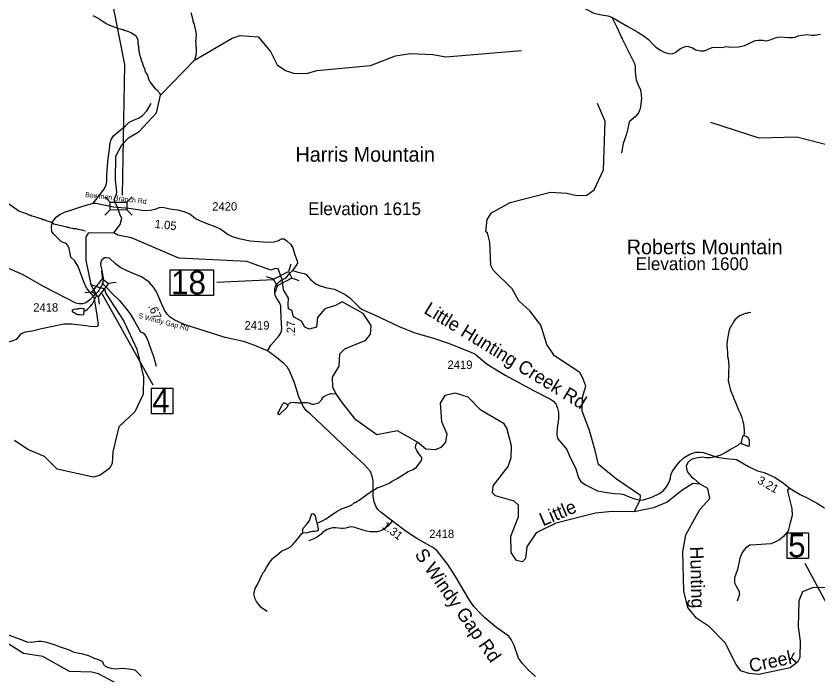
# Model space of a CAD drawing. Extents: x 1248224 to 1454986, y 825081 to 985870.
# Drawn here: x 1416727 to 1428677, y 859142 to 868955 of the extents above; entities that cross this region are included whole.
import ezdxf

# ---------------------------------------------------------------- set-up
doc = ezdxf.new("R2010")
doc.units = 0
for name, color, linetype in [('Exist Geographical Mountain Summit Elevation Number Label', 7, 'Continuous'), ('Exist Geographical Mountain Summit Label', 7, 'Continuous'), ('Exist Hydrographic Creek Single Shore', 7, 'Continuous'), ('Exist Hydrographic Creek Single Shore Label', 7, 'Continuous'), ('Exist Hydrographic Misc Water Feature', 7, 'Continuous'), ('Exist Road Non-System Type 51', 7, 'Continuous'), ('Exist Road Secondary Mileage Hundredths English Label', 7, 'Continuous'), ('Exist Road Secondary Structure Standard Bridge CELL', 7, 'Continuous'), ('Exist Road Secondary Structure Standard Bridge Number Label', 7, 'Continuous'), ('Exist Road Secondary Type 41 Attributed', 7, 'Continuous'), ('Exist Road Secondary Type 51 Attributed', 7, 'Continuous'), ('Exist Road Secondary Type 51 Label', 7, 'Continuous'), ('Exist Road Secondary Type 51 Number Label', 7, 'Continuous')]:
    doc.layers.add(name, color=color, linetype=linetype)

msp = doc.modelspace()

# ---------------------------------------------------------------- linework, layer by layer
at = {"layer": 'Exist Hydrographic Creek Single Shore'}
for points in [[(1425171, 863562), (1425131, 863645), (1424753, 863896), (1424639, 864065), (1424545, 864350), (1424382, 864563), (1424218, 864714), (1424122, 864893), (1423835, 865171), (1423803, 865241), (1423785, 865589), (1423754, 865725), (1423730, 865742), (1423750, 865925), (1423810, 866022), (1424089, 866178), (1424692, 866333), (1424933, 866318), (1425083, 866282), (1425233, 866289), (1425343, 866369), (1425482, 866665), (1425505, 867390), (1425393, 867652)], [(1418184, 865725), (1418278, 865852), (1418301, 865943), (1418278, 865988), (1418241, 866111), (1418197, 866188), (1418190, 866223), (1418226, 866303), (1418230, 866330), (1418207, 866516), (1418214, 866867)], [(1418184, 865725), (1417800, 865723), (1417765, 865665), (1417767, 865317), (1417843, 864957), (1417979, 864905)], [(1420694, 865032), (1420633, 865188), (1420589, 865197), (1420525, 865169), (1420164, 865297), (1419152, 865348), (1418449, 865654), (1418242, 865691), (1418184, 865725)], [(1421687, 864022), (1421938, 864126), (1422007, 864217), (1422018, 864348), (1421901, 864524), (1421589, 864700), (1421487, 864645), (1421341, 864599), (1421326, 864591), (1421217, 864464), (1421203, 864320), (1421094, 864290), (1421028, 864324), (1420982, 864413), (1420863, 864474), (1420837, 864568), (1420786, 864595), (1420780, 864655), (1420786, 864753), (1420714, 864876), (1420694, 865032)], [(1417980, 864905), (1418026, 864902), (1418044, 864888), (1418064, 864821), (1418333, 864412), (1418526, 863992), (1418625, 863582), (1418620, 863323), (1418499, 863060), (1418261, 862838), (1418170, 862466), (1418158, 862298), (1418125, 862224), (1417980, 862118), (1417879, 862087), (1417341, 862207), (1417151, 862394), (1416903, 862498), (1416706, 862636)], [(1425937, 861571), (1426030, 861743), (1426035, 861815), (1425675, 862059), (1425408, 862276), (1425359, 862486), (1425273, 862785), (1425162, 863070), (1425166, 863280), (1425219, 863443), (1425171, 863562)], [(1425937, 861571), (1425612, 861575), (1425363, 861553), (1424771, 861404), (1424476, 861259), (1424339, 861051), (1424319, 860878), (1424276, 860829), (1424185, 860848), (1424103, 860964), (1424100, 861207), (1424214, 861497), (1424217, 861671), (1424152, 861731), (1423870, 861812), (1423829, 861853), (1423839, 861961), (1424062, 862248), (1424106, 862382), (1424109, 862556), (1424040, 862817), (1423999, 862883), (1423653, 863084), (1423465, 863278), (1423274, 863341), (1423115, 863302), (1423046, 863188), (1423066, 862919), (1423146, 862733), (1423127, 862609), (1423058, 862528), (1422974, 862497), (1422833, 862506), (1422707, 862608), (1422411, 862776), (1422102, 862717), (1421788, 862942), (1421587, 863200), (1421497, 863331), (1421446, 863423)], [(1428863, 860438), (1428604, 860443), (1428445, 860381), (1428392, 860247), (1428384, 859857), (1428414, 859646), (1428409, 859403), (1428374, 859332), (1428264, 859249), (1427795, 859150), (1427654, 859162), (1427529, 859204), (1427456, 859298), (1427296, 859619), (1427059, 859857), (1426869, 859986), (1426739, 860146), (1426677, 860390), (1426663, 860975), (1426710, 861230), (1426918, 861606), (1427066, 861769), (1427035, 861917), (1426921, 861985), (1426813, 861994), (1426647, 861891), (1426428, 861717), (1426225, 861629), (1425937, 861571)], [(1419537, 858568), (1419295, 858609), (1419115, 858711), (1418890, 858791), (1418686, 858936), (1418503, 858982), (1418244, 859004), (1417955, 859158), (1417857, 859186), (1417524, 859193), (1417127, 859417), (1416836, 859462), (1416580, 859628), (1415825, 859818)]]:
    msp.add_lwpolyline(points, dxfattribs=at)
at = {"layer": 'Exist Hydrographic Misc Water Feature'}
for points in [[(1417870, 868963), (1417923, 868940), (1417977, 868909), (1418071, 868843), (1418119, 868818), (1418127, 868817), (1418182, 868792), (1418222, 868783), (1418238, 868775), (1418277, 868766), (1418313, 868753), (1418321, 868753), (1418337, 868745), (1418405, 868727), (1418448, 868706), (1418451, 868702), (1418513, 868663), (1418542, 868600), (1418544, 868534), (1418552, 868504), (1418551, 868474), (1418559, 868444), (1418558, 868428), (1418569, 868392), (1418569, 868378), (1418577, 868355), (1418580, 868331), (1418592, 868307), (1418591, 868299), (1418610, 868251), (1418610, 868243), (1418622, 868219), (1418621, 868211), (1418631, 868188), (1418641, 868178), (1418652, 868122), (1418688, 868075), (1418694, 868029), (1418698, 868026), (1418726, 867972), (1418738, 867956), (1418806, 867868), (1418824, 867854), (1418863, 867809), (1418881, 867777)], [(1419330, 869007), (1419360, 868898), (1419363, 868874), (1419371, 868858), (1419371, 868850), (1419379, 868834), (1419386, 868806), (1419401, 868741), (1419411, 868673), (1419401, 868569), (1419405, 868561), (1419407, 868499), (1419411, 868485), (1419412, 868425), (1419405, 868369), (1419385, 868300)], [(1418214, 866867), (1418301, 867039), (1418403, 867139), (1418563, 867234), (1418819, 867515), (1418881, 867777), (1419385, 868300), (1419949, 868625), (1420067, 868665), (1420334, 868643), (1420521, 868429), (1420618, 868230), (1420741, 868142), (1420874, 868097), (1421073, 868103)], [(1421073, 868103), (1421209, 868143), (1422010, 868219), (1422380, 868362), (1422606, 868397), (1422939, 868384), (1423130, 868347), (1424258, 868443)], [(1430748, 866473), (1430692, 866616), (1430561, 866727), (1429842, 867023), (1429692, 867026), (1429364, 866925), (1429057, 866970), (1428360, 867152), (1427801, 867137), (1427080, 867368)], [(1416563, 866196), (1416768, 866056), (1416820, 866033), (1416891, 866009), (1416895, 866004), (1416931, 865988), (1416946, 865987), (1416962, 865979), (1417002, 865970), (1417093, 865940), (1417101, 865940), (1417125, 865927), (1417145, 865923), (1417185, 865906), (1417193, 865906), (1417208, 865898), (1417256, 865885), (1417288, 865860), (1417483, 865816), (1417491, 865811), (1417504, 865811), (1417534, 865802), (1417570, 865798), (1417578, 865793), (1417594, 865793), (1417602, 865789), (1417618, 865789), (1417650, 865780), (1417709, 865771), (1417717, 865766), (1417763, 865756)], [(1417739, 864564), (1417764, 864571), (1417788, 864587), (1417835, 864632), (1417866, 864671), (1417924, 864787), (1417907, 864841), (1417843, 864957)], [(1417739, 864564), (1417735, 864550), (1417734, 864504), (1417706, 864499), (1417684, 864503), (1417654, 864504), (1417639, 864512), (1417631, 864512), (1417583, 864541), (1417575, 864547), (1417568, 864562), (1417570, 864578), (1417594, 864591), (1417622, 864596), (1417648, 864596), (1417656, 864600), (1417672, 864599), (1417687, 864603), (1417738, 864599), (1417736, 864578), (1417739, 864564)], [(1427679, 864538), (1427637, 864535), (1427615, 864527), (1427591, 864524), (1427510, 864489), (1427472, 864462), (1427447, 864439), (1427429, 864415), (1427354, 864289), (1427355, 864283), (1427330, 864148), (1427321, 864074), (1427323, 863980), (1427327, 863957), (1427329, 863887), (1427337, 863857), (1427350, 863741), (1427344, 863661), (1427345, 863591), (1427341, 863525), (1427352, 863461), (1427367, 863401), (1427378, 863368), (1427416, 863279), (1427416, 863271), (1427454, 863191), (1427488, 863102), (1427517, 863042), (1427542, 862977), (1427560, 862916), (1427568, 862884), (1427578, 862788), (1427577, 862740), (1427572, 862708)], [(1421446, 863423), (1421445, 863575), (1421540, 863740), (1421551, 863924), (1421628, 863998), (1421687, 864022)], [(1420771, 863168), (1420829, 863201), (1420867, 863204), (1420881, 863200), (1420913, 863199), (1420929, 863195), (1420977, 863194), (1421001, 863198), (1421064, 863198), (1421094, 863193), (1421137, 863175), (1421161, 863174), (1421239, 863195), (1421282, 863244), (1421311, 863283), (1421351, 863310), (1421376, 863321), (1421416, 863332), (1421497, 863331)], [(1420771, 863168), (1420776, 863154), (1420766, 863131), (1420753, 863115), (1420650, 863016), (1420629, 863041), (1420636, 863054), (1420703, 863180), (1420719, 863194), (1420727, 863196), (1420741, 863191), (1420771, 863168)], [(1427572, 862708), (1427558, 862696), (1427547, 862680), (1427543, 862649), (1427539, 862641), (1427538, 862625), (1427527, 862589)], [(1427572, 862708), (1427608, 862699), (1427631, 862685), (1427639, 862676), (1427650, 862638), (1427654, 862606), (1427653, 862566), (1427643, 862550), (1427636, 862546), (1427609, 862559), (1427601, 862559), (1427557, 862580), (1427549, 862580), (1427527, 862589)], [(1421207, 861410), (1421247, 861420), (1421336, 861462), (1421498, 861574), (1421587, 861620), (1421663, 861647), (1421724, 861673), (1421773, 861712), (1421781, 861712), (1421805, 861724), (1421838, 861743), (1422008, 861869), (1422069, 861902), (1422071, 861906), (1422122, 861937), (1422126, 861935), (1422182, 861955), (1422275, 861993), (1422331, 862028), (1422404, 862066), (1422570, 862171), (1422644, 862200), (1422693, 862238), (1422758, 862323), (1422774, 862354), (1422775, 862370), (1422763, 862394), (1422730, 862435), (1422697, 862484), (1422682, 862524), (1422683, 862558), (1422691, 862582), (1422699, 862590), (1422707, 862608)], [(1427527, 862589), (1427503, 862577), (1427489, 862566), (1427382, 862505), (1427293, 862451), (1427214, 862412), (1427125, 862384), (1427077, 862375), (1427005, 862376), (1426957, 862384), (1426925, 862382), (1426859, 862372), (1426787, 862351), (1426743, 862311), (1426715, 862259), (1426721, 862191), (1426733, 862167), (1426756, 862132), (1426795, 862093), (1426834, 862064), (1426921, 861985)], [(1421000, 861260), (1421000, 861285), (1420996, 861293), (1421001, 861309), (1421013, 861333), (1421060, 861388), (1421095, 861435), (1421112, 861467), (1421112, 861475), (1421120, 861491), (1421125, 861523), (1421140, 861544), (1421148, 861546), (1421162, 861542), (1421177, 861528), (1421183, 861517), (1421188, 861481), (1421199, 861449), (1421207, 861410)], [(1421207, 861410), (1421229, 861320), (1421228, 861304), (1421218, 861291), (1421210, 861285), (1421180, 861277), (1421140, 861278), (1421116, 861275), (1421043, 861256), (1421000, 861260)], [(1420467, 860085), (1420427, 860110), (1420382, 860147), (1420358, 860172), (1420310, 860237), (1420287, 860285), (1420287, 860293), (1420279, 860309), (1420272, 860350), (1420273, 860367), (1420290, 860429), (1420319, 860477), (1420411, 860666), (1420430, 860688), (1420461, 860745), (1420521, 860838), (1420552, 860877), (1420572, 860897), (1420606, 860922), (1420684, 860984), (1420748, 861017), (1420783, 861029), (1420819, 861051), (1420852, 861085), (1420885, 861126), (1420940, 861187), (1420983, 861244), (1421000, 861260)]]:
    msp.add_lwpolyline(points, dxfattribs=at)
at = {"layer": 'Exist Road Non-System Type 51'}
for points in [[(1424000, 870283), (1424142, 870249), (1424187, 870221), (1424221, 870176), (1424252, 870131), (1424280, 870058), (1424381, 869909), (1424432, 869831), (1424513, 869738), (1424580, 869617), (1424651, 869466), (1424709, 869395), (1424738, 869331), (1424774, 869294), (1424898, 869216), (1424951, 869188), (1425091, 869134), (1425223, 869056), (1425335, 868997), (1425450, 868971), (1425546, 868960), (1425607, 868939)], [(1425607, 868939), (1425842, 868798), (1425991, 868714), (1426089, 868655), (1426151, 868607), (1426216, 868537), (1426261, 868492), (1426331, 868447), (1426384, 868416), (1426452, 868397), (1426505, 868391), (1426547, 868411), (1426631, 868470), (1426715, 868506), (1426746, 868503), (1426808, 868481), (1426856, 868450), (1426929, 868436), (1426979, 868439), (1427103, 868484), (1427186, 868492), (1427248, 868484), (1427307, 868503), (1427377, 868492), (1427495, 868495), (1427542, 868506), (1427582, 868515), (1427649, 868548), (1427742, 868591), (1427784, 868593), (1427857, 868593), (1427905, 868585), (1427966, 868602), (1428039, 868630), (1428101, 868644), (1428174, 868638), (1428237, 868633), (1428299, 868635), (1428338, 868641), (1428383, 868658), (1428437, 868672), (1428510, 868678), (1428588, 868672), (1428630, 868669), (1428717, 868683)], [(1425607, 868939), (1425674, 868799), (1425758, 868617), (1425845, 868445), (1425941, 868246), (1425952, 868198), (1425955, 868120), (1425969, 868004), (1426000, 867923), (1426028, 867872), (1426036, 867825), (1426048, 867726), (1426028, 867575), (1426005, 867514), (1425955, 867455), (1425865, 867379), (1425843, 867282), (1425820, 867180), (1425775, 867057), (1425747, 866916)], [(1417878, 866170), (1417957, 866266), (1418038, 866378), (1418069, 866443), (1418080, 866491), (1418080, 866583), (1418094, 866791), (1418119, 866974), (1418131, 867066), (1418145, 867114), (1418181, 867170), (1418249, 867229), (1418358, 867321), (1418414, 867374), (1418476, 867405), (1418552, 867433), (1418613, 867473), (1418678, 867543), (1418742, 867653)], [(1418006, 864981), (1418075, 864914), (1418163, 864820), (1418266, 864723), (1418352, 864614), (1418426, 864520), (1418491, 864409), (1418543, 864323), (1418580, 864252), (1418622, 864235), (1418648, 864209), (1418679, 864146), (1418779, 863869), (1418816, 863741)], [(1417882, 864783), (1417897, 864712), (1417929, 864498), (1417940, 864424), (1417953, 864368), (1417940, 864333), (1417905, 864328), (1417836, 864333), (1417689, 864352), (1417551, 864368), (1417441, 864365), (1417252, 864325), (1417063, 864285), (1416991, 864269), (1416932, 864258), (1416863, 864248), (1416794, 864216), (1416759, 864173), (1416730, 864138), (1416679, 864117), (1416634, 864101), (1416584, 864106)], [(1428264, 861921), (1428234, 861909), (1428222, 861895), (1428228, 861861), (1428288, 861621), (1428291, 861516), (1428257, 861390), (1428231, 861290), (1428165, 861202), (1428106, 861153), (1428026, 861116), (1427975, 861096), (1427900, 861088), (1427758, 861079), (1427661, 861073), (1427598, 861028), (1427550, 860965), (1427513, 860880), (1427476, 860715), (1427431, 860587), (1427433, 860513), (1427456, 860464), (1427496, 860396), (1427510, 860347), (1427471, 860239)], [(1422329, 861426), (1422298, 861391), (1422265, 861359), (1422233, 861330), (1422194, 861303), (1422160, 861290), (1422112, 861276), (1422064, 861273), (1422004, 861274), (1421950, 861286), (1421886, 861305), (1421822, 861324), (1421777, 861339), (1421731, 861346), (1421689, 861341), (1421642, 861330), (1421600, 861322), (1421572, 861323), (1421530, 861326), (1421488, 861333), (1421446, 861331), (1421406, 861322), (1421364, 861307), (1421323, 861286), (1421301, 861268), (1421273, 861241), (1421236, 861207), (1421191, 861178), (1421167, 861167), (1421089, 861140)], [(1418592, 859125), (1418501, 859214), (1418409, 859231), (1418308, 859240), (1418216, 859231), (1418145, 859240), (1418095, 859253), (1418058, 859270), (1418034, 859295), (1418020, 859338), (1417970, 859361), (1417895, 859385), (1417813, 859427), (1417721, 859451), (1417643, 859467), (1417594, 859477), (1417523, 859510), (1417387, 859557), (1417302, 859590), (1417186, 859628), (1417106, 859642), (1417055, 859642), (1416960, 859626), (1416893, 859630), (1416807, 859667), (1416614, 859734)]]:
    msp.add_lwpolyline(points, dxfattribs=at)
at = {"layer": 'Exist Road Secondary Structure Standard Bridge CELL'}
for p, q in [((1418051, 866264), (1418130, 866183)), ((1418378, 866181), (1418459, 866260)), ((1418049, 865988), (1418130, 866067)), ((1418377, 866068), (1418457, 865987)), ((1420820, 865259), (1420785, 865152)), ((1417999, 865154), (1418013, 865042)), ((1418217, 864985), (1418105, 864971)), ((1420565, 865037), (1420458, 865071)), ((1420946, 865014), (1420838, 865049)), ((1417863, 864845), (1417750, 864831)), ((1420617, 864936), (1420582, 864828)), ((1417952, 864776), (1417966, 864663))]:
    msp.add_line(p, q, dxfattribs=at)
for points in [[(1418130, 866183), (1418378, 866181), (1418377, 866065), (1418130, 866067)], [(1420838, 865049), (1420617, 864935), (1420564, 865038), (1420785, 865152)], [(1418105, 864971), (1417952, 864775), (1417861, 864847), (1418013, 865042)]]:
    msp.add_lwpolyline(points, close=True, dxfattribs=at)
at = {"layer": 'Exist Road Secondary Structure Standard Bridge Number Label'}
for p, q in [((1420566, 865024), (1419720, 864986)), ((1418007, 864825), (1418765, 863463)), ((1429527, 858859), (1428484, 860804))]:
    msp.add_line(p, q, dxfattribs=at)
msp.add_lwpolyline([(1418314, 866287), (1418349, 868231), (1418173, 869114)], dxfattribs=at)
for points in [[(1419023, 865173), (1419667, 865173), (1419667, 864791), (1419023, 864791)], [(1418744, 863412), (1419061, 863412), (1419061, 863032), (1418744, 863032)], [(1428219, 861259), (1428536, 861259), (1428536, 860879), (1428219, 860879)]]:
    msp.add_lwpolyline(points, close=True, dxfattribs=at)
at = {"layer": 'Exist Road Secondary Type 41 Attributed'}
for points in [[(1417882, 864783), (1417850, 864816), (1417788, 864893), (1417756, 864945), (1417706, 865078), (1417653, 865225), (1417596, 865316), (1417545, 865365), (1417531, 865417), (1417521, 865491), (1417500, 865536), (1417474, 865566), (1417444, 865578), (1417404, 865590), (1417284, 865710), (1417261, 865744), (1417254, 865805), (1417259, 865851), (1417272, 865889), (1417296, 865922), (1417327, 865959), (1417385, 866003), (1417451, 866036), (1417587, 866081), (1417707, 866120), (1417878, 866170), (1417915, 866170), (1418178, 866113), (1418241, 866111)], [(1418241, 866111), (1418406, 866092), (1418542, 866073), (1418603, 866064), (1418668, 866057), (1418727, 866064), (1418802, 866081), (1418863, 866106), (1418909, 866111), (1419026, 866085), (1419132, 866071), (1419226, 866043), (1419315, 866008), (1419399, 865942), (1419460, 865912), (1419572, 865863), (1419703, 865817), (1419777, 865782), (1419888, 865700), (1419949, 865671), (1419998, 865657)], [(1419998, 865657), (1420047, 865644), (1420217, 865606), (1420472, 865587), (1420571, 865592), (1420636, 865612), (1420683, 865636), (1420721, 865636), (1420761, 865608), (1420819, 865557), (1420854, 865503), (1420882, 865397), (1420917, 865310), (1420920, 865273), (1420896, 865236), (1420847, 865164)]]:
    msp.add_lwpolyline(points, dxfattribs=at)
at = {"layer": 'Exist Road Secondary Type 51 Attributed'}
for points in [[(1417882, 864783), (1417827, 864730), (1417767, 864686), (1417718, 864671), (1417668, 864668), (1417616, 864681), (1417465, 864758), (1417134, 864928), (1416831, 865099), (1416675, 865171), (1416549, 865226), (1416482, 865273), (1416467, 865317), (1416457, 865389), (1416464, 865512), (1416459, 865576), (1416440, 865646), (1416402, 865708), (1416335, 865782), (1416147, 865919), (1416025, 866001), (1415894, 866120), (1415601, 866442), (1415387, 866677)], [(1420476, 863971), (1420261, 864058), (1420116, 864106), (1419845, 864167), (1419249, 864358), (1419095, 864424), (1419031, 864467), (1418983, 864510), (1418938, 864577), (1418896, 864674), (1418820, 864847), (1418775, 864919), (1418713, 864993), (1418594, 865072), (1418439, 865136), (1418287, 865206), (1418209, 865266), (1418121, 865348), (1418081, 865355), (1418051, 865353), (1418011, 865331), (1417990, 865293), (1417987, 865249), (1418007, 865171), (1418025, 865046), (1418020, 864972), (1418001, 864937), (1417979, 864905)], [(1420476, 863971), (1420523, 864052), (1420640, 864182), (1420661, 864215), (1420683, 864264), (1420687, 864306), (1420685, 864359), (1420673, 864583), (1420673, 864640), (1420652, 864691), (1420612, 864750), (1420589, 864792), (1420582, 864827), (1420584, 864885), (1420589, 864918), (1420608, 864956), (1420653, 865002), (1420694, 865032), (1420730, 865045), (1420762, 865071), (1420811, 865129), (1420847, 865164)], [(1420847, 865164), (1420911, 865146), (1420973, 865130), (1421019, 865120), (1421050, 865107), (1421122, 865028), (1421193, 864967), (1421245, 864940), (1421339, 864911), (1421471, 864886), (1421543, 864852), (1421631, 864807), (1421700, 864760), (1421743, 864718), (1421835, 864626), (1421876, 864592), (1422069, 864503), (1422435, 864333), (1422657, 864244), (1422947, 864158), (1423194, 864074), (1423502, 863950), (1423562, 863923), (1423749, 863770), (1424016, 863605), (1424448, 863375), (1424690, 863250), (1424734, 863221), (1424773, 863178), (1424796, 863115), (1424813, 863056), (1424812, 862958), (1424790, 862820), (1424785, 862726), (1424798, 862665), (1424889, 862552), (1424934, 862502), (1424978, 862390), (1425023, 862307), (1425069, 862211), (1425107, 862076), (1425143, 862024), (1425215, 861974), (1425393, 861886), (1425499, 861864), (1425642, 861846), (1425736, 861841), (1425785, 861831), (1425866, 861793), (1425946, 861763), (1426030, 861743)], [(1417979, 864905), (1417959, 864868), (1417953, 864855), (1417882, 864783)], [(1424467, 859120), (1424364, 859214), (1424276, 859312), (1424217, 859394), (1424148, 859579), (1424105, 859672), (1424069, 859719), (1423892, 859844), (1423800, 859917), (1423713, 859992), (1423631, 860074), (1423549, 860161), (1423483, 860256), (1423278, 860608), (1423162, 860786), (1423004, 860989), (1422940, 861038), (1422698, 861172), (1422543, 861277), (1422317, 861446), (1422166, 861562), (1422118, 861605), (1422088, 861655), (1422062, 861720), (1422051, 861803), (1422047, 862032), (1422034, 862105), (1422008, 862170), (1421920, 862270), (1421659, 862510), (1421116, 863025), (1421056, 863077), (1421008, 863141), (1420989, 863180), (1420941, 863284), (1420877, 863491), (1420808, 863662), (1420767, 863731), (1420717, 863778), (1420581, 863891), (1420476, 863971)], [(1426030, 861743), (1426077, 861748), (1426200, 861792), (1426315, 861846), (1426375, 861889), (1426422, 861943), (1426457, 862002), (1426482, 862069), (1426487, 862122), (1426506, 862167), (1426558, 862246), (1426617, 862320), (1426684, 862383), (1426767, 862430), (1426856, 862462), (1426916, 862460), (1426964, 862455), (1427026, 862437), (1427174, 862388), (1427302, 862368), (1427416, 862356), (1427463, 862349), (1427560, 862294)], [(1427560, 862294), (1427641, 862248), (1427774, 862184), (1427873, 862159), (1428038, 862081), (1428166, 861996), (1428264, 861921), (1428411, 861831), (1428534, 861772), (1428672, 861695), (1428776, 861631)]]:
    msp.add_lwpolyline(points, dxfattribs=at)

# ---------------------------------------------------------------- texts
at = {"layer": 'Exist Geographical Mountain Summit Elevation Number Label'}
for s, p in [('Elevation 1615', (1421080, 865990)), ('Elevation 1600', (1425961, 865171))]:
    msp.add_text(s, height=190, dxfattribs=at).set_placement(p)
at = {"layer": 'Exist Geographical Mountain Summit Label'}
for s, p in [('Harris Mountain', (1420892, 866785)), ('Roberts Mountain', (1425828, 865407))]:
    msp.add_text(s, height=220, dxfattribs=at).set_placement(p)
at = {"layer": 'Exist Hydrographic Creek Single Shore Label'}
for s, rotation, p in [('Little', 22.8539, (1424578, 861354)), ('Hunting', 271.3764, (1426770, 861054)), ('Creek', 11.9072, (1427672, 859179))]:
    msp.add_text(s, height=200, rotation=rotation, dxfattribs=at).set_placement(p)
at = {"layer": 'Exist Road Secondary Mileage Hundredths English Label'}
for s, rotation, p in [('1.05', 353.8246, (1418788, 865800)), ('.67', 293.5783, (1418693, 864635)), ('.27', 90, (1420885, 864185)), ('3.21', 330.2307, (1427763, 862005)), ('1.31', 323.3709, (1422169, 861338))]:
    msp.add_text(s, height=125, rotation=rotation, dxfattribs=at).set_placement(p)
at = {"layer": 'Exist Road Secondary Structure Standard Bridge Number Label'}
for s, p in [('18', (1419036, 864811)), ('4', (1418757, 863049)), ('5', (1428232, 860896))]:
    msp.add_text(s, height=350, dxfattribs=at).set_placement(p)
at = {"layer": 'Exist Road Secondary Type 51 Label'}
for s, height, rotation, p in [('Bowman Branch Rd', 75, 353.4157, (1417754, 866261)), ('Little Hunting Creek Rd', 200, 328.4633, (1422791, 864538)), ('S Windy Gap Rd', 75, 345.4104, (1418544, 864461)), ('S Windy Gap Rd', 200, 305.1448, (1422659, 860937))]:
    msp.add_text(s, height=height, rotation=rotation, dxfattribs=at).set_placement(p)
at = {"layer": 'Exist Road Secondary Type 51 Number Label'}
for s, p in [('2420', (1419651, 866058)), ('2418', (1416983, 864553)), ('2419', (1420132, 864286)), ('2419', (1423157, 863700)), ('2418', (1422884, 861181))]:
    msp.add_text(s, height=125, dxfattribs=at).set_placement(p)

doc.saveas('drawing.dxf')
